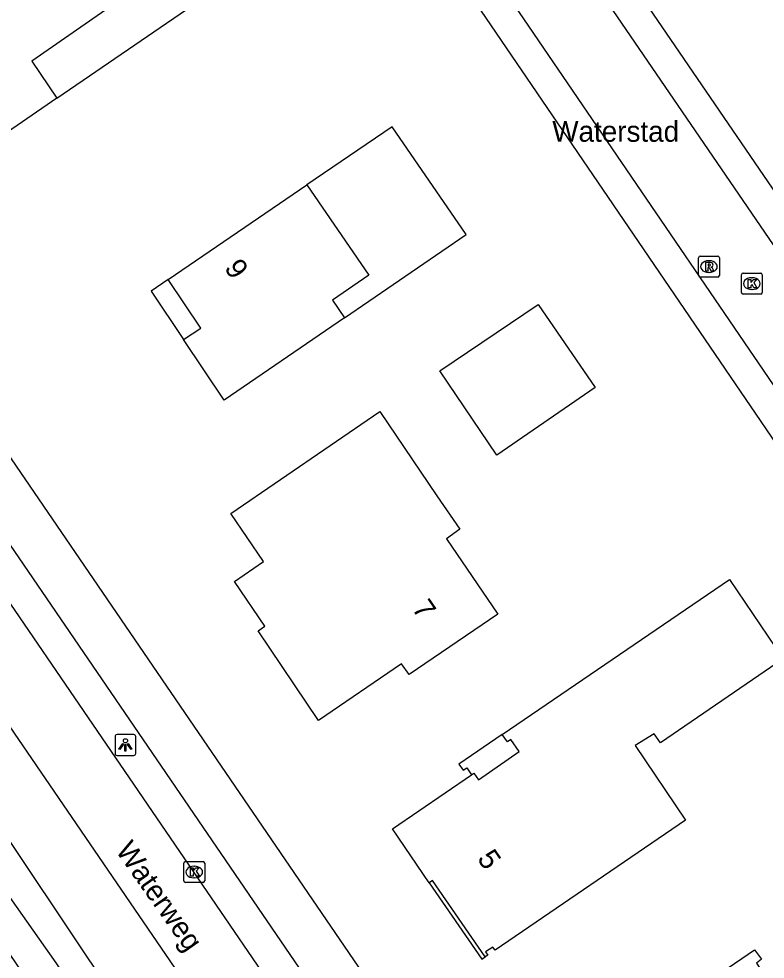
# Model space of a CAD drawing. Extents: x 155275 to 156263, y 382654 to 383635.
# Drawn here: x 155675.13 to 155710.98, y 383268.44 to 383313.6 of the extents above; entities that cross this region are included whole.
import ezdxf

# ---------------------------------------------------------------- set-up
doc = ezdxf.new("R2010")
doc.units = 0
for name, color, linetype in [('IMGEO_Groenvoorziening', 7, 'Continuous'), ('IMGEO_Kolk', 7, 'Continuous'), ('IMGEO_Lichtpunt', 7, 'Continuous'), ('IMGEO_Openbare_ruimte_label', 7, 'Continuous'), ('IMGEO_Pand', 7, 'Continuous'), ('IMGEO_Pand_nummerreeks', 7, 'Continuous'), ('IMGEO_Pand_overbouw', 7, 'Continuous'), ('IMGEO_Rijbaan_lokaal_gesloten', 7, 'Continuous'), ('IMGEO_Rijbaan_lokaal_open', 7, 'Continuous'), ('IMGEO_Rioolput', 7, 'Continuous'), ('IMGEO_Voetpad_open', 7, 'Continuous'), ('IMGEO_Waterloop', 7, 'Continuous')]:
    doc.layers.add(name, color=color, linetype=linetype)

msp = doc.modelspace()

# ---------------------------------------------------------------- linework, layer by layer
at = {"layer": 'IMGEO_Groenvoorziening'}
msp.add_lwpolyline([(155732.948, 383189.534), (155715.747, 383213.896), (155695.288, 383243.3), (155666.3, 383286.64), (155652.603, 383306.481)], dxfattribs=at)
at = {"layer": 'IMGEO_Kolk'}
for p, q in [((155709.835, 383300.459), (155709.835, 383301.311)), ((155709.91, 383301.385), (155710.762, 383301.385)), ((155710.323, 383301.165), (155710.348, 383301.165)), ((155710.836, 383301.311), (155710.836, 383300.459)), ((155710.762, 383300.385), (155709.91, 383300.385)), ((155710.346, 383300.605), (155710.321, 383300.605)), ((155683.127, 383273.125), (155683.979, 383273.125)), ((155683.052, 383272.199), (155683.052, 383273.051)), ((155683.54, 383272.905), (155683.565, 383272.905)), ((155684.053, 383273.051), (155684.053, 383272.199)), ((155683.563, 383272.345), (155683.538, 383272.345)), ((155683.979, 383272.125), (155683.127, 383272.125))]:
    msp.add_line(p, q, dxfattribs=at)
for points in [[(155709.835, 383300.459), (155709.835, 383301.311)], [(155709.91, 383301.385), (155710.762, 383301.385)], [(155710.156, 383301.085), (155710.279, 383301.085), (155710.279, 383300.934), (155710.409, 383301.085), (155710.573, 383301.085), (155710.427, 383300.934), (155710.58, 383300.685), (155710.428, 383300.685), (155710.343, 383300.849), (155710.279, 383300.782), (155710.279, 383300.685), (155710.156, 383300.685), (155710.156, 383301.085)], [(155710.836, 383301.311), (155710.836, 383300.459)], [(155710.762, 383300.385), (155709.91, 383300.385)], [(155683.127, 383273.125), (155683.979, 383273.125)], [(155683.052, 383272.199), (155683.052, 383273.051)], [(155683.373, 383272.825), (155683.496, 383272.825), (155683.496, 383272.674), (155683.626, 383272.825), (155683.79, 383272.825), (155683.644, 383272.674), (155683.797, 383272.425), (155683.645, 383272.425), (155683.56, 383272.589), (155683.496, 383272.522), (155683.496, 383272.425), (155683.373, 383272.425), (155683.373, 383272.825)], [(155684.053, 383273.051), (155684.053, 383272.199)], [(155683.979, 383272.125), (155683.127, 383272.125)]]:
    msp.add_lwpolyline(points, dxfattribs=at)
for centre, start, end in [((155709.912, 383301.309), 91.552, 178.448), ((155709.912, 383301.309), 91.552, 178.448), ((155710.76, 383301.309), 1.552, 88.448), ((155710.76, 383301.309), 1.552, 88.448), ((155709.912, 383300.461), 181.552, 268.448), ((155709.912, 383300.461), 181.552, 268.448), ((155710.76, 383300.461), 271.552, 358.448), ((155710.76, 383300.461), 271.552, 358.448), ((155683.129, 383273.049), 91.552, 178.448), ((155683.129, 383273.049), 91.552, 178.448), ((155683.977, 383273.049), 1.552, 88.448), ((155683.977, 383273.049), 1.552, 88.448), ((155683.129, 383272.201), 181.552, 268.448), ((155683.129, 383272.201), 181.552, 268.448), ((155683.977, 383272.201), 271.552, 358.448), ((155683.977, 383272.201), 271.552, 358.448)]:
    msp.add_arc(centre, 0.0765, start, end, dxfattribs=at)
for centre, major_axis, ratio, start_param, end_param in [((155710.322, 383300.885), (-0.387, 0.002), 0.722429, 4.712389, 7.853982), ((155710.347, 383300.885), (-0.39, 0.002), 0.717154, 1.570796, 4.712389), ((155683.539, 383272.625), (-0.387, 0.002), 0.722429, 4.712389, 7.853982), ((155683.564, 383272.625), (-0.39, 0.002), 0.717154, 1.570796, 4.712389)]:
    msp.add_ellipse(centre, major_axis=major_axis, ratio=ratio, start_param=start_param, end_param=end_param, dxfattribs=at)
at = {"layer": 'IMGEO_Lichtpunt'}
for p, q in [((155679.748, 383279.13), (155679.748, 383278.323)), ((155679.748, 383279.13), (155679.748, 383278.323)), ((155680.65, 383279.225), (155679.842, 383279.225)), ((155680.65, 383279.225), (155679.842, 383279.225)), ((155680.744, 383278.323), (155680.744, 383279.13)), ((155680.744, 383278.323), (155680.744, 383279.13)), ((155679.842, 383278.229), (155680.65, 383278.229)), ((155679.842, 383278.229), (155680.65, 383278.229))]:
    msp.add_line(p, q, dxfattribs=at)
for points in [[(155680.122, 383278.794), (155680.161, 383278.766), (155679.973, 383278.504), (155679.935, 383278.531), (155680.122, 383278.794)], [(155680.224, 383278.746), (155680.271, 383278.746), (155680.271, 383278.424), (155680.224, 383278.424), (155680.224, 383278.746)], [(155680.334, 383278.766), (155680.372, 383278.793), (155680.559, 383278.531), (155680.52, 383278.503), (155680.334, 383278.766)]]:
    msp.add_lwpolyline(points, dxfattribs=at)
msp.add_circle((155680.247, 383278.928), 0.0994, dxfattribs=at)
for centre, start, end in [((155679.842, 383279.13), 90, 180), ((155679.842, 383279.13), 90, 180), ((155680.65, 383279.13), 0, 90), ((155680.65, 383279.13), 0, 90), ((155679.842, 383278.323), 180, 270), ((155679.842, 383278.323), 180, 270), ((155680.65, 383278.323), 270, 0), ((155680.65, 383278.323), 270, 360)]:
    msp.add_arc(centre, 0.0946, start, end, dxfattribs=at)
at = {"layer": 'IMGEO_Pand'}
for points in [[(155683.482, 383314.262), (155682.239, 383316.077), (155675.748, 383311.563), (155676.947, 383309.789), (155671.686, 383306.168), (155667.803, 383311.897), (155669.27, 383312.926), (155667.643, 383315.246), (155685.633, 383327.606)], [(155684.992, 383295.291), (155683.042, 383298.195), (155683.87, 383298.75), (155682.303, 383301.083), (155688.955, 383305.631), (155691.937, 383301.295), (155690.188, 383300.097), (155690.77, 383299.247), (155684.992, 383295.291)], [(155702.807, 383295.889), (155698.093, 383292.642), (155695.354, 383296.697), (155700.077, 383299.887), (155702.807, 383295.889)], [(155696.305, 383289.084), (155695.666, 383288.626), (155698.138, 383285.007), (155693.88, 383282.11), (155693.511, 383282.621), (155689.526, 383279.897), (155686.616, 383284.207), (155686.946, 383284.433), (155685.479, 383286.579), (155686.883, 383287.539), (155685.303, 383289.85), (155692.46, 383294.743), (155695.211, 383290.695), (155696.305, 383289.084)], [(155705.946, 383278.833), (155705.646, 383279.27), (155704.728, 383278.7), (155707.15, 383275.123), (155698.001, 383268.874), (155697.9, 383269.023), (155697.545, 383268.786), (155697.647, 383268.638), (155697.523, 383268.551), (155694.995, 383272.212), (155694.838, 383272.105), (155693.069, 383274.695), (155696.868, 383277.29), (155696.987, 383277.376), (155697.21, 383277.058), (155699.16, 383278.418), (155698.76, 383278.992), (155698.596, 383278.878), (155698.345, 383279.237), (155709.258, 383286.667), (155711.833, 383282.866), (155705.946, 383278.833)], [(155728.147, 383268.629), (155707.057, 383254.188), (155704.717, 383257.623), (155705.227, 383257.972), (155704.294, 383259.337), (155704.145, 383259.236), (155701.658, 383262.871), (155710.458, 383268.888), (155710.791, 383268.434), (155710.55, 383268.256), (155713.354, 383264.091), (155713.617, 383264.267), (155717.71, 383267.089), (155718.705, 383265.728), (155721.105, 383267.326), (155720.14, 383268.738), (155725.534, 383272.422), (155728.147, 383268.629)]]:
    msp.add_lwpolyline(points, dxfattribs=at)
at = {"layer": 'IMGEO_Pand_overbouw'}
for points in [[(155683.482, 383314.262), (155682.239, 383316.077), (155675.748, 383311.563), (155676.947, 383309.789)], [(155690.77, 383299.247), (155696.611, 383303.246), (155693.054, 383308.422), (155688.955, 383305.631), (155691.937, 383301.295), (155690.188, 383300.097)], [(155682.303, 383301.083), (155681.476, 383300.527), (155683.042, 383298.195), (155683.87, 383298.75)], [(155696.868, 383277.29), (155696.987, 383277.376), (155697.21, 383277.058), (155699.16, 383278.418), (155698.76, 383278.992), (155698.596, 383278.878), (155698.345, 383279.237), (155696.263, 383277.806), (155696.465, 383277.51), (155696.642, 383277.631)], [(155694.838, 383272.105), (155697.367, 383268.444), (155697.523, 383268.551), (155694.995, 383272.212)]]:
    msp.add_lwpolyline(points, close=True, dxfattribs=at)
at = {"layer": 'IMGEO_Rijbaan_lokaal_gesloten'}
for points in [[(155742.91, 383185.882), (155726.923, 383209.144), (155718.824, 383220.994), (155662.23, 383303.795)], [(155659.414, 383301.908), (155741.62, 383181.726)]]:
    msp.add_lwpolyline(points, dxfattribs=at)
at = {"layer": 'IMGEO_Rijbaan_lokaal_open'}
msp.add_lwpolyline([(155693.039, 383329.522), (155732.407, 383271.977), (155729.272, 383269.785), (155689.962, 383327.416)], dxfattribs=at)
at = {"layer": 'IMGEO_Rioolput'}
for p, q in [((155707.774, 383301.276), (155707.774, 383302.128)), ((155707.849, 383302.202), (155708.701, 383302.202)), ((155708.262, 383301.982), (155708.287, 383301.982)), ((155708.775, 383302.128), (155708.775, 383301.276)), ((155708.701, 383301.202), (155707.849, 383301.202)), ((155708.285, 383301.422), (155708.26, 383301.422))]:
    msp.add_line(p, q, dxfattribs=at)
for points in [[(155707.774, 383301.276), (155707.774, 383302.128)], [(155707.849, 383302.202), (155708.701, 383302.202)], [(155708.775, 383302.128), (155708.775, 383301.276)], [(155708.363, 383301.9), (155708.111, 383301.902), (155708.111, 383301.502)], [(155708.111, 383301.502), (155708.235, 383301.502), (155708.235, 383301.664), (155708.246, 383301.664)], [(155708.289, 383301.821), (155708.235, 383301.821), (155708.235, 383301.74)], [(155708.235, 383301.74), (155708.287, 383301.74)], [(155708.293, 383301.635), (155708.364, 383301.502), (155708.504, 383301.502), (155708.439, 383301.628)], [(155708.701, 383301.202), (155707.849, 383301.202)]]:
    msp.add_lwpolyline(points, dxfattribs=at)
for centre, radius, start, end in [((155707.851, 383302.126), 0.0765, 91.552, 178.448), ((155707.851, 383302.126), 0.0765, 91.552, 178.448), ((155708.699, 383302.126), 0.0765, 1.552, 88.448), ((155708.699, 383302.126), 0.0765, 1.552, 88.448), ((155708.245, 383301.611), 0.0533, 26.0293, 88.6989), ((155708.271, 383301.929), 0.19, 274.7715, 282.9687), ((155708.295, 383301.725), 0.0964, 77.0061, 93.1865), ((155708.309, 383301.782), 0.0378, 276.6634, 79.6772), ((155708.362, 383301.79), 0.109, 350.3612, 89.416), ((155708.36, 383301.79), 0.112, 277.5842, 350.9817), ((155708.344, 383301.575), 0.108, 29.5134, 73.7905), ((155707.851, 383301.278), 0.0765, 181.552, 268.448), ((155707.851, 383301.278), 0.0765, 181.552, 268.448), ((155708.699, 383301.278), 0.0765, 271.552, 358.448), ((155708.699, 383301.278), 0.0765, 271.552, 358.448)]:
    msp.add_arc(centre, radius, start, end, dxfattribs=at)
for centre, major_axis, ratio, start_param, end_param in [((155708.261, 383301.702), (-0.387, 0.002), 0.722429, 4.712389, 7.853982), ((155708.286, 383301.702), (-0.39, 0.002), 0.717154, 1.570796, 4.712389)]:
    msp.add_ellipse(centre, major_axis=major_axis, ratio=ratio, start_param=start_param, end_param=end_param, dxfattribs=at)
at = {"layer": 'IMGEO_Voetpad_open'}
for points in [[(155693.884, 383330.96), (155734.469, 383271.59), (155728.87, 383267.725), (155692.93, 383320.467), (155688.369, 383327.082)], [(155661.788, 383311.41), (155661.818, 383311.37), (155722.08, 383223.219), (155746.422, 383187.612), (155746.888, 383186.944)], [(155660.2, 383309.537), (155661.229, 383308.029), (155720.116, 383221.876), (155744.463, 383186.256)]]:
    msp.add_lwpolyline(points, dxfattribs=at)
at = {"layer": 'IMGEO_Waterloop'}
msp.add_lwpolyline([(155731.242, 383188.308), (155731.02, 383187.751), (155730.364, 383187.664), (155714.72, 383209.654), (155670.177, 383275.322), (155648.619, 383307.02), (155649.298, 383307.441), (155676.91, 383268.261), (155714.708, 383212.148), (155731.242, 383188.308)], dxfattribs=at)

# ---------------------------------------------------------------- texts
at = {"layer": 'IMGEO_Openbare_ruimte_label'}
for s, rotation, p in [('Waterstad', 0, (155700.748, 383307.697)), ('Waterweg', 305.1515, (155679.743, 383273.656))]:
    msp.add_text(s, height=1, rotation=rotation, dxfattribs=at).set_placement(p)
at = {"layer": 'IMGEO_Pand_nummerreeks'}
for s, rotation, p in [('9', 303.8895, (155684.968, 383301.635)), ('7', 304.3431, (155693.981, 383285.278)), ('5', 304.4896, (155697.112, 383273.266))]:
    msp.add_text(s, height=1, rotation=rotation, dxfattribs=at).set_placement(p)

doc.saveas('drawing.dxf')
